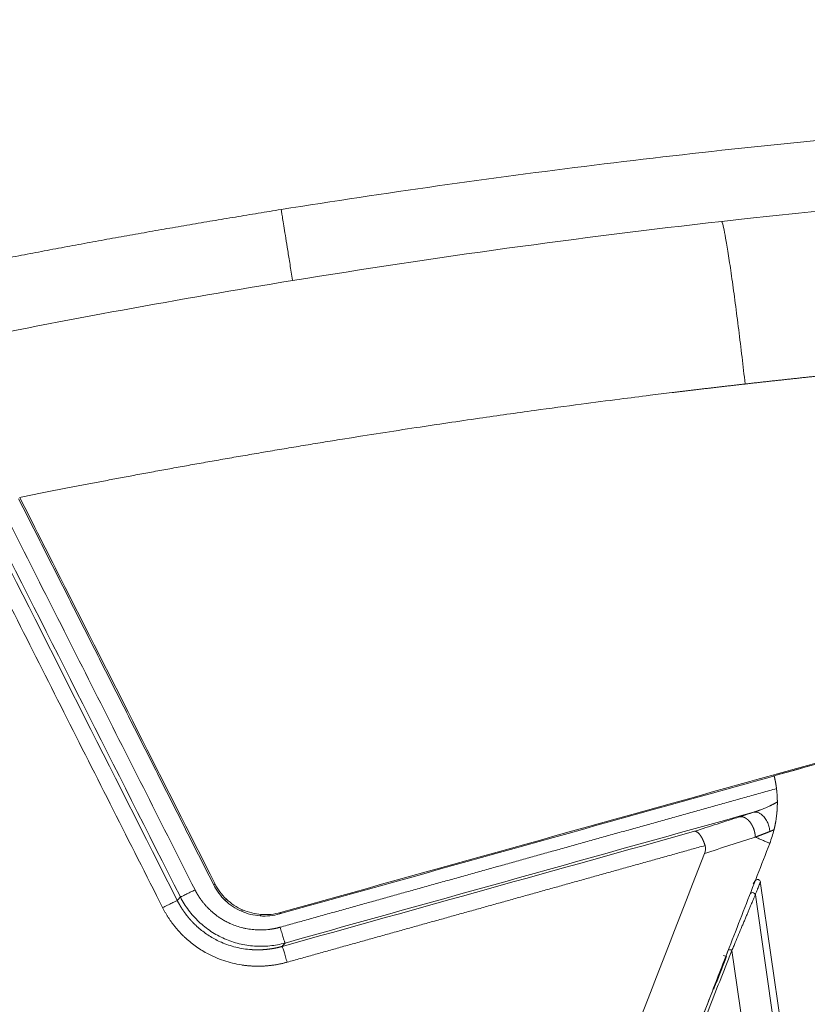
# Model space of a CAD drawing. Header units: millimetres. Extents: x 0 to 594, y 0 to 420.
# Tile 7 of 656: x 136.18 to 143.15, y 60.85 to 69.56. Entities that reach past the tile are written whole.
import ezdxf

# ---------------------------------------------------------------- set-up
doc = ezdxf.new("R2010")
doc.units = ezdxf.units.MM
doc.layers.add('1', color=7, linetype='Continuous', true_color=0xffffff)
doc.styles.add('Arial Unicode MS', font='txt')
doc.dimstyles.get("Standard").update_dxf_attribs({"dimtxt": 0.18, "dimasz": 0.18, "dimexe": 0.18, "dimexo": 0.0625, "dimgap": 0.09, "dimtad": 0, "dimtih": 1, "dimtoh": 1, "dimdec": 4, "dimzin": 0, "dimdsep": 46, "dimtxsty": 'Standard', "dimcen": 0.09, "dimadec": 0, "dimazin": 0, "dimtfac": 1, "dimtdec": 4, "dimtofl": 0, "dimtmove": 0, "dimatfit": 3, "dimfxl": 0, "dimtolj": 1, "dimtzin": 0, "dimarcsym": 0})

# ---------------------------------------------------------------- blocks, each defined once
blk = doc.blocks.new('_U11')
at = {"layer": '1', "color": 18, "lineweight": 13}
for p, q in [((89.6332, 165.9155), (66.2931, 165.9155)), ((68.2931, 165.9155), (68.2931, 98.2238)), ((351.6296, 113.5712), (66.2931, 113.5712))]:
    blk.add_line(p, q, dxfattribs=at)
at = {"layer": '1', "color": 18}
for points in [[(68.2931, 165.9155), (69.231, 162.4155), (67.3553, 162.4155)], [(68.2931, 113.5712), (67.3553, 117.0712), (69.231, 117.0712)]]:
    blk.add_solid(points, dxfattribs=at)
at = {"layer": '1', "color": 18, "linetype": 'Continuous', "lineweight": 13, "char_height": 2.5, "attachment_point": 7, "rotation": 90, "line_spacing_factor": 1.047437, "style": 'Arial Unicode MS'}
for s, insert in [('\\fArial Unicode MS|b0|i0;\\W1.0000;1.05', (70.4208, 90.2889)), ('\\fArial Unicode MS|b0|i0;\\W1.0000;BOW DEFLATED ', (70.4208, 59.7732))]:
    blk.add_mtext(s, dxfattribs=dict(at, insert=insert))
blk = doc.blocks.new('_U12')
at = {"layer": '1', "color": 18, "lineweight": 13}
for p, q in [((101.1727, 144.1064), (76.7536, 144.1064)), ((78.7536, 144.1064), (78.7536, 98.932)), ((351.6296, 113.5712), (76.7536, 113.5712))]:
    blk.add_line(p, q, dxfattribs=at)
at = {"layer": '1', "color": 18}
for points in [[(78.7536, 144.1064), (79.6914, 140.6064), (77.8157, 140.6064)], [(78.7536, 113.5712), (77.8157, 117.0712), (79.6914, 117.0712)]]:
    blk.add_solid(points, dxfattribs=at)
at = {"layer": '1', "color": 18, "linetype": 'Continuous', "lineweight": 13, "char_height": 2.5, "attachment_point": 7, "rotation": 90, "line_spacing_factor": 1.047437, "style": 'Arial Unicode MS'}
for s, insert in [('\\fArial Unicode MS|b0|i0;\\W1.0000;0.61', (80.8813, 90.9971)), ('\\fArial Unicode MS|b0|i0;\\W1.0000;FWD TIE DOWN', (80.8813, 62.4272))]:
    blk.add_mtext(s, dxfattribs=dict(at, insert=insert))

msp = doc.modelspace()

# ---------------------------------------------------------------- linework, layer by layer
at = {"layer": '1', "color": 155, "linetype": 'Continuous', "lineweight": 18}
msp.add_line((143.5112, 56.5371), (142.7372, 61.9159), dxfattribs=at)
at = {"layer": '1', "color": 155, "linetype": 'Continuous', "lineweight": 13}
for p, q in [((143.4495, 56.539), (142.6902, 61.8159)), ((143.1445, 56.7241), (142.4827, 61.3231))]:
    msp.add_line(p, q, dxfattribs=at)
at = {"layer": '1', "color": 155, "linetype": 'Continuous', "lineweight": 18}
msp.add_ellipse((142.7105, 61.9262), major_axis=(-0.0233, 0.009), ratio=0.999999, start_param=3.133795, end_param=6.290961, dxfattribs=at)
at = {"layer": '1', "color": 155, "linetype": 'Continuous', "lineweight": 13}
for centre, major_axis, ratio, start_param, end_param in [((142.6663, 61.8122), (-0.0233, 0.009), 0.892178, 3.712972, 6.283185), ((142.431, 61.2686), (-0.0233, 0.0091), 0.087567, 4.509686, 6.31132), ((142.4759, 61.3214), (-0.0233, 0.009), 0.167653, 4.481552, 6.283185)]:
    msp.add_ellipse(centre, major_axis=major_axis, ratio=ratio, start_param=start_param, end_param=end_param, dxfattribs=at)
at = {"layer": '1', "color": 155, "linetype": 'Continuous', "lineweight": 18}
for points, knots in [([(149.6304, 68.8783), (148.698, 68.8563), (146.835, 68.7822), (144.0447, 68.5823), (141.2626, 68.2885), (139.4168, 68.0265), (138.4959, 67.8792)], [0, 0, 0, 0, 0.250009, 0.500025, 0.750018, 1, 1, 1, 1]), ([(136.183, 65.332), (136.3032, 65.094), (136.4234, 64.856), (136.7712, 64.1675), (136.9988, 63.717), (137.4539, 62.8159), (137.6815, 62.3653), (137.9091, 61.9148)], [0, 0, 0, 0, 0.208937, 0.208937, 0.604468, 0.604468, 1, 1, 1, 1]), ([(138.4808, 61.6461), (139.8424, 62.0263), (141.2039, 62.4065), (143.246, 62.9767), (143.9267, 63.1667), (145.288, 63.5468), (145.9686, 63.7369), (146.6492, 63.9269)], [0, 0, 0, 0, 0.5, 0.5, 0.75, 0.75, 1, 1, 1, 1]), ([(138.4904, 61.6585), (139.8525, 62.039), (141.2145, 62.4193), (143.2573, 62.9899), (143.9383, 63.1801), (145.3, 63.5605), (145.9809, 63.7506), (146.6618, 63.9408)], [0, 0, 0, 0, 0.5, 0.5, 0.75, 0.75, 1, 1, 1, 1]), ([(142.8532, 62.867), (143.438, 63.0303), (144.0227, 63.1935), (145.288, 63.5468), (145.9686, 63.7369), (146.6492, 63.9269)], [0, 0, 0, 0, 0.462076, 0.462076, 1, 1, 1, 1]), ([(142.8568, 62.8678), (142.8571, 62.8668), (142.8576, 62.8644), (142.8585, 62.8608), (142.8594, 62.8569), (142.8603, 62.8531), (142.8611, 62.8492), (142.862, 62.8454), (142.8628, 62.8415), (142.8636, 62.8376), (142.8644, 62.8337), (142.8652, 62.8298), (142.866, 62.8259), (142.8668, 62.822), (142.8675, 62.8181), (142.8683, 62.8142), (142.869, 62.8103), (142.8697, 62.8064), (142.8704, 62.8024), (142.871, 62.7985), (142.8717, 62.7945), (142.8723, 62.7906), (142.873, 62.7866), (142.8736, 62.7826), (142.8742, 62.7786), (142.8748, 62.7747), (142.8753, 62.7707), (142.8759, 62.7667), (142.8764, 62.7627), (142.8769, 62.7587), (142.8773, 62.756), (142.8774, 62.7547)], [0, 0, 0, 0, 0.028983, 0.063199, 0.09745, 0.131735, 0.166054, 0.200408, 0.234796, 0.269218, 0.303674, 0.338165, 0.37269, 0.407249, 0.441842, 0.47647, 0.511132, 0.545828, 0.580559, 0.615324, 0.650123, 0.684956, 0.719824, 0.754726, 0.789662, 0.824633, 0.859638, 0.894677, 0.92975, 0.964858, 1, 1, 1, 1]), ([(142.8774, 62.7547), (142.8775, 62.7542), (142.8776, 62.7533), (142.8778, 62.7519), (142.8779, 62.7505), (142.8781, 62.7491), (142.8783, 62.7477), (142.8784, 62.7463), (142.8786, 62.7449), (142.8787, 62.7435), (142.8789, 62.7422), (142.879, 62.7408), (142.8792, 62.7394), (142.8793, 62.738), (142.8795, 62.7366), (142.8796, 62.7353), (142.8798, 62.7339), (142.8799, 62.7325), (142.88, 62.7311), (142.8802, 62.7298), (142.8803, 62.7284), (142.8804, 62.727), (142.8806, 62.7256), (142.8807, 62.7243), (142.8808, 62.7229), (142.8812, 62.7193), (142.8817, 62.7134), (142.8823, 62.7054), (142.8828, 62.6976), (142.8833, 62.69), (142.8837, 62.6825), (142.884, 62.6753), (142.8843, 62.6684), (142.8845, 62.6631), (142.8846, 62.6595), (142.8846, 62.6574), (142.8847, 62.6553), (142.8847, 62.6532), (142.8848, 62.6511), (142.8848, 62.6491), (142.8848, 62.6472), (142.8849, 62.6452), (142.8849, 62.6433), (142.8849, 62.6415), (142.8849, 62.6397), (142.8849, 62.6385), (142.8849, 62.6379)], [0, 0, 0, 0, 0.010407, 0.020808, 0.031204, 0.041595, 0.051982, 0.062367, 0.072749, 0.08313, 0.093512, 0.103893, 0.114277, 0.124662, 0.135051, 0.145445, 0.155843, 0.166247, 0.176658, 0.187076, 0.197503, 0.207939, 0.218386, 0.228843, 0.239313, 0.249795, 0.31242, 0.374938, 0.437531, 0.500383, 0.562871, 0.625184, 0.6875, 0.749997, 0.770946, 0.791852, 0.812721, 0.83356, 0.854376, 0.875175, 0.895964, 0.91675, 0.93754, 0.958341, 0.979158, 1, 1, 1, 1]), ([(142.8849, 62.6379), (142.8849, 62.6373), (142.8849, 62.6361), (142.8849, 62.6343), (142.8849, 62.6325), (142.8849, 62.6307), (142.8849, 62.6288), (142.8849, 62.627), (142.8849, 62.6252), (142.8849, 62.6234), (142.8849, 62.6216), (142.8849, 62.6197), (142.8848, 62.6179), (142.8848, 62.6161), (142.8848, 62.6142), (142.8847, 62.6124), (142.8847, 62.6106), (142.8847, 62.6087), (142.8846, 62.6069), (142.8846, 62.6051), (142.8845, 62.6032), (142.8845, 62.6014), (142.8844, 62.5995), (142.8843, 62.5977), (142.8843, 62.5958), (142.8842, 62.594), (142.8841, 62.5921), (142.8841, 62.5902), (142.884, 62.5884), (142.8839, 62.5865), (142.8838, 62.5846), (142.8837, 62.5828), (142.8836, 62.5809), (142.8835, 62.579), (142.8834, 62.5771), (142.8833, 62.5753), (142.8832, 62.5734), (142.8831, 62.5715), (142.883, 62.5696), (142.8829, 62.5677), (142.8827, 62.5658), (142.8826, 62.564), (142.8825, 62.5621), (142.8823, 62.5602), (142.8822, 62.5583), (142.8821, 62.5564), (142.8819, 62.5545), (142.8818, 62.5526), (142.8816, 62.5507), (142.8814, 62.5487), (142.8813, 62.5468), (142.8811, 62.5449), (142.8809, 62.543), (142.8808, 62.5411), (142.8806, 62.5392), (142.8804, 62.5373), (142.8802, 62.5353), (142.88, 62.5334), (142.8798, 62.5315), (142.8792, 62.5248), (142.8779, 62.5134), (142.8758, 62.4969), (142.8734, 62.4806), (142.8715, 62.4686), (142.8702, 62.4612), (142.8697, 62.4582), (142.8692, 62.4553), (142.8686, 62.4524), (142.8681, 62.4495), (142.8676, 62.4467), (142.867, 62.4438), (142.8665, 62.441), (142.8659, 62.4381), (142.8653, 62.4353), (142.8648, 62.4325), (142.8642, 62.4297), (142.8636, 62.4269), (142.863, 62.4242), (142.8624, 62.4214), (142.8619, 62.4187), (142.8613, 62.4159), (142.8606, 62.4132), (142.86, 62.4105), (142.8594, 62.4078), (142.8588, 62.4051), (142.8582, 62.4025), (142.8575, 62.3998), (142.8569, 62.3972), (142.8563, 62.3946), (142.8558, 62.3928), (142.8556, 62.3919)], [0, 0, 0, 0, 0.00946, 0.018887, 0.02828, 0.037641, 0.046969, 0.056264, 0.065527, 0.074757, 0.083955, 0.093121, 0.102255, 0.111357, 0.120428, 0.129468, 0.138476, 0.147453, 0.156399, 0.165314, 0.174199, 0.183053, 0.191877, 0.200672, 0.209436, 0.21817, 0.226875, 0.235551, 0.244198, 0.252816, 0.261405, 0.269965, 0.278497, 0.287001, 0.295477, 0.303925, 0.312346, 0.320739, 0.329105, 0.337444, 0.345756, 0.354042, 0.362302, 0.370536, 0.378743, 0.386925, 0.395082, 0.403213, 0.41132, 0.419401, 0.427458, 0.435491, 0.4435, 0.451485, 0.459447, 0.467385, 0.4753, 0.483192, 0.491062, 0.498909, 0.56484, 0.628417, 0.689833, 0.7493, 0.759889, 0.770389, 0.780801, 0.791126, 0.801367, 0.811524, 0.8216, 0.831595, 0.841513, 0.851353, 0.861119, 0.870813, 0.880435, 0.889988, 0.899474, 0.908895, 0.918253, 0.927551, 0.936789, 0.945971, 0.955098, 0.964173, 0.973199, 0.982177, 0.99111, 1, 1, 1, 1]), ([(142.69, 62.3268), (142.69, 62.3272), (142.6899, 62.3281), (142.6899, 62.3294), (142.6898, 62.3308), (142.6897, 62.3321), (142.6897, 62.3335), (142.6896, 62.3349), (142.6895, 62.3362), (142.6894, 62.3376), (142.6893, 62.339), (142.6891, 62.3404), (142.689, 62.3418), (142.6889, 62.3432), (142.6887, 62.3446), (142.6885, 62.346), (142.6884, 62.3474), (142.6882, 62.3488), (142.688, 62.3503), (142.6878, 62.3517), (142.6876, 62.3531), (142.6873, 62.3546), (142.6871, 62.356), (142.6869, 62.3575), (142.6866, 62.3589), (142.6863, 62.3604), (142.6861, 62.3618), (142.6858, 62.3633), (142.6855, 62.3648), (142.6852, 62.3662), (142.6849, 62.3677), (142.6845, 62.3692), (142.6842, 62.3706), (142.6839, 62.3721), (142.6835, 62.3736), (142.6831, 62.3751), (142.6828, 62.3765), (142.6824, 62.378), (142.682, 62.3795), (142.6816, 62.381), (142.6811, 62.3824), (142.6807, 62.3839), (142.6803, 62.3854), (142.6798, 62.3869), (142.6794, 62.3883), (142.6789, 62.3898), (142.6784, 62.3913), (142.6779, 62.3927), (142.6774, 62.3942), (142.6769, 62.3957), (142.6764, 62.3971), (142.6759, 62.3986), (142.6754, 62.4001), (142.6748, 62.4015), (142.6743, 62.4029), (142.6737, 62.4044), (142.6731, 62.4058), (142.6725, 62.4073), (142.6719, 62.4087), (142.6713, 62.4101), (142.6707, 62.4115), (142.6701, 62.413), (142.6695, 62.4144), (142.6689, 62.4158), (142.6682, 62.4172), (142.6676, 62.4186), (142.6669, 62.4199), (142.6662, 62.4213), (142.6656, 62.4227), (142.6649, 62.424), (142.6642, 62.4254), (142.6635, 62.4267), (142.6628, 62.4281), (142.6621, 62.4294), (142.6614, 62.4307), (142.6606, 62.4321), (142.6599, 62.4334), (142.6591, 62.4347), (142.6584, 62.436), (142.6576, 62.4372), (142.6569, 62.4385), (142.6561, 62.4398), (142.6553, 62.441), (142.6546, 62.4423), (142.6538, 62.4435), (142.653, 62.4447), (142.6522, 62.4459), (142.6514, 62.4471), (142.6506, 62.4483), (142.6498, 62.4495), (142.649, 62.4506), (142.6482, 62.4518), (142.6473, 62.4529), (142.6465, 62.4541), (142.6457, 62.4552), (142.6448, 62.4563), (142.644, 62.4574), (142.6428, 62.459), (142.6412, 62.461), (142.6392, 62.4634), (142.6372, 62.4657), (142.6351, 62.468), (142.6331, 62.4703), (142.631, 62.4725), (142.6289, 62.4746), (142.6268, 62.4766), (142.6247, 62.4786), (142.6225, 62.4805), (142.6204, 62.4824), (142.6182, 62.4842), (142.616, 62.4859), (142.6139, 62.4876), (142.6117, 62.4892), (142.6095, 62.4907), (142.6073, 62.4921), (142.6051, 62.4935), (142.6029, 62.4948), (142.6008, 62.4961), (142.5986, 62.4972), (142.5964, 62.4983), (142.5943, 62.4994), (142.5921, 62.5003), (142.59, 62.5012), (142.5879, 62.502), (142.5858, 62.5028), (142.5837, 62.5035), (142.5816, 62.5041), (142.5796, 62.5047), (142.5775, 62.5052), (142.5755, 62.5056), (142.5735, 62.506), (142.5715, 62.5063), (142.5696, 62.5065), (142.5676, 62.5067), (142.5657, 62.5068), (142.5639, 62.5069), (142.562, 62.5069), (142.5602, 62.5069), (142.5584, 62.5068), (142.5566, 62.5067), (142.5548, 62.5065), (142.5531, 62.5063), (142.5514, 62.506), (142.5503, 62.5058), (142.5498, 62.5057)], [0, 0, 0, 0, 0.004844, 0.009704, 0.014579, 0.019468, 0.024373, 0.029291, 0.034224, 0.039172, 0.044133, 0.049108, 0.054096, 0.059098, 0.064113, 0.069141, 0.074182, 0.079235, 0.0843, 0.089378, 0.094467, 0.099568, 0.10468, 0.109803, 0.114938, 0.120082, 0.125237, 0.130403, 0.135578, 0.140762, 0.145956, 0.151159, 0.156371, 0.161591, 0.16682, 0.172057, 0.177301, 0.182552, 0.187811, 0.193077, 0.198349, 0.203627, 0.208911, 0.214201, 0.219496, 0.224796, 0.230101, 0.23541, 0.240724, 0.246041, 0.251362, 0.256686, 0.262013, 0.267342, 0.272674, 0.278008, 0.283343, 0.288679, 0.294017, 0.299355, 0.304694, 0.310032, 0.315371, 0.320708, 0.326045, 0.33138, 0.336714, 0.342047, 0.347376, 0.352704, 0.358028, 0.36335, 0.368668, 0.373982, 0.379292, 0.384598, 0.389899, 0.395195, 0.400485, 0.40577, 0.41105, 0.416322, 0.421589, 0.426848, 0.432101, 0.437346, 0.442583, 0.447813, 0.453034, 0.458247, 0.46345, 0.468645, 0.47383, 0.479006, 0.484172, 0.489327, 0.494472, 0.499606, 0.511427, 0.523245, 0.535057, 0.546859, 0.558649, 0.570424, 0.58218, 0.593915, 0.605626, 0.617309, 0.628962, 0.640581, 0.652165, 0.663711, 0.675215, 0.686674, 0.698088, 0.709452, 0.720765, 0.732024, 0.743227, 0.754371, 0.765455, 0.776477, 0.787433, 0.798324, 0.809146, 0.819899, 0.830579, 0.841187, 0.85172, 0.862177, 0.872556, 0.882857, 0.893078, 0.903219, 0.913278, 0.923254, 0.933146, 0.942954, 0.952677, 0.962315, 0.971867, 0.981331, 0.990709, 1, 1, 1, 1]), ([(142.1534, 62.3776), (142.1536, 62.3776), (142.1539, 62.3777), (142.1545, 62.3777), (142.155, 62.3777), (142.1556, 62.3778), (142.1561, 62.3778), (142.1567, 62.3778), (142.1573, 62.3777), (142.1579, 62.3777), (142.1585, 62.3777), (142.1592, 62.3776), (142.1598, 62.3775), (142.161, 62.3773), (142.163, 62.3769), (142.1662, 62.3759), (142.1706, 62.3739), (142.175, 62.3713), (142.1791, 62.3683), (142.1823, 62.3657), (142.1854, 62.3629), (142.1883, 62.36), (142.1911, 62.3571), (142.1938, 62.354), (142.1963, 62.351), (142.1986, 62.3481), (142.2016, 62.3441), (142.2053, 62.339), (142.2096, 62.3323), (142.2138, 62.3254), (142.2178, 62.3183), (142.2216, 62.3111), (142.2245, 62.3054), (142.2264, 62.3013), (142.2275, 62.2989), (142.2286, 62.2965), (142.2297, 62.2941), (142.2307, 62.2917), (142.2318, 62.2892), (142.2328, 62.2868), (142.2338, 62.2843), (142.2348, 62.2818), (142.2358, 62.2793), (142.2368, 62.2768), (142.2377, 62.2743), (142.2387, 62.2717), (142.2396, 62.2692), (142.2405, 62.2667), (142.2414, 62.2641), (142.2422, 62.2616), (142.2431, 62.2591), (142.2439, 62.2565), (142.2447, 62.254), (142.2452, 62.2523), (142.2455, 62.2514)], [0, 0, 0, 0, 0.00642, 0.012938, 0.019555, 0.026272, 0.033091, 0.04001, 0.047033, 0.054159, 0.061389, 0.068724, 0.076165, 0.083712, 0.109019, 0.144853, 0.191779, 0.250461, 0.284038, 0.316326, 0.347239, 0.376702, 0.404646, 0.431014, 0.455754, 0.478824, 0.500189, 0.544542, 0.587915, 0.630221, 0.67138, 0.711324, 0.75, 0.762208, 0.774396, 0.786563, 0.798705, 0.810822, 0.822912, 0.834974, 0.847006, 0.859005, 0.870972, 0.882904, 0.894799, 0.906657, 0.918476, 0.930254, 0.941991, 0.953684, 0.965332, 0.976936, 0.988492, 1, 1, 1, 1]), ([(142.691, 62.3256), (142.6909, 62.3256), (142.6908, 62.3257), (142.6906, 62.3258), (142.6905, 62.3259), (142.6903, 62.326), (142.6902, 62.3261), (142.6901, 62.3262), (142.6901, 62.3263), (142.69, 62.3265), (142.69, 62.3266), (142.69, 62.3267), (142.69, 62.3268)], [0, 0, 0, 0, 0.137695, 0.265247, 0.383054, 0.491622, 0.591595, 0.683801, 0.769291, 0.849382, 0.925671, 1, 1, 1, 1]), ([(142.2411, 62.1817), (142.2427, 62.1862), (142.2459, 62.1952), (142.2487, 62.2092), (142.2497, 62.2234), (142.249, 62.2377), (142.2467, 62.2469), (142.2455, 62.2514)], [0, 0, 0, 0, 0.200613, 0.401422, 0.601467, 0.800644, 1, 1, 1, 1]), ([(142.6902, 61.9406), (142.6895, 61.9399), (142.6854, 61.9354), (142.6812, 61.9295), (142.6749, 61.9176), (142.6719, 61.9113)], [0, 0, 0, 0, 0.085916, 0.572802, 1, 1, 1, 1]), ([(141.6921, 59.3697), (141.7239, 59.4518), (141.7557, 59.5339), (141.8193, 59.6978), (141.8511, 59.7798), (141.9146, 59.9435), (141.9464, 60.0254), (142.0098, 60.189), (142.0732, 60.3524), (142.1366, 60.5157), (142.1999, 60.6789), (142.2315, 60.7605), (142.2947, 60.9235), (142.3263, 61.005), (142.3895, 61.1678), (142.421, 61.2491), (142.4526, 61.3304)], [0, 0, 0, 0, 0.125, 0.125, 0.25, 0.25, 0.375, 0.375, 0.5, 0.625, 0.625, 0.75, 0.75, 0.875, 0.875, 1, 1, 1, 1]), ([(142.4365, 61.2688), (142.4202, 61.228), (142.4039, 61.1871), (142.3795, 61.1257), (142.3714, 61.1052), (142.3551, 61.0643), (142.347, 61.0438), (142.3331, 61.0089), (142.3274, 60.9946), (142.3217, 60.9802)], [0, 0, 0, 0, 0.425441, 0.425441, 0.638162, 0.638162, 0.850883, 0.850883, 1, 1, 1, 1])]:
    msp.add_open_spline(points, degree=3, knots=knots, dxfattribs=at)
at = {"layer": '1', "color": 155, "linetype": 'Continuous', "lineweight": 13}
for points, degree in [([(149.645, 68.2686), (147.2247, 68.2054), (144.8042, 68.0468), (142.3925, 67.7744)], 3), ([(142.3925, 67.7744), (141.1241, 67.6311), (139.8582, 67.4563), (138.5969, 67.2505)], 3), ([(138.5969, 67.2505), (137.5927, 67.0866), (136.5915, 66.9031), (135.5944, 66.7001)], 3), ([(135.8282, 65.227), (136.4112, 64.073), (136.9941, 62.9189), (137.5771, 61.7649)], 3), ([(135.8772, 65.2151), (136.4528, 64.0755), (137.0285, 62.9358), (137.6042, 61.7962)], 3), ([(138.5305, 61.389), (139.9121, 61.7748), (141.2937, 62.1606), (142.6752, 62.5463)], 3), ([(142.5498, 62.5057), (142.4177, 62.463), (142.2855, 62.4203), (142.1534, 62.3776)], 3), ([(138.5042, 61.3586), (139.7207, 61.6983), (140.9371, 62.0379), (142.1534, 62.3776)], 3), ([(142.689, 62.3264), (142.5397, 62.2782), (142.3904, 62.2299), (142.2411, 62.1817)], 3), ([(142.69, 62.3268), (142.6896, 62.3267), (142.6893, 62.3265), (142.689, 62.3264)], 3), ([(137.8996, 61.9024), (137.9091, 61.9148)], 1), ([(137.5771, 61.7649), (137.5861, 61.7753), (137.5951, 61.7858), (137.6042, 61.7962)], 3), ([(138.4808, 61.6461), (138.4904, 61.6585)], 1), ([(138.5305, 61.389), (138.5217, 61.3789), (138.513, 61.3687), (138.5042, 61.3586)], 3)]:
    msp.add_open_spline(points, degree=degree, dxfattribs=at)
at = {"layer": '1', "color": 155, "linetype": 'Continuous', "lineweight": 18}
for points, degree in [([(138.4959, 67.8792), (136.876, 67.6192), (135.2689, 67.2898)], 2), ([(136.1733, 65.32), (137.8996, 61.9024)], 1), ([(142.8556, 62.3919), (142.8454, 62.3508), (142.8326, 62.3102), (142.8173, 62.2707)], 3), ([(142.8173, 62.2707), (142.691, 62.3256)], 1), ([(142.8173, 62.2707), (141.9303, 59.9839), (141.0305, 57.6642)], 2), ([(142.2411, 62.1817), (141.6754, 60.7242), (141.1097, 59.2666), (140.544, 57.809)], 3), ([(137.8996, 61.9024), (137.9255, 61.851), (137.9598, 61.8046), (138.0016, 61.765)], 3), ([(137.9091, 61.9148), (137.935, 61.8634), (137.9694, 61.817), (138.0112, 61.7773)], 3), ([(138.0016, 61.765), (138.0112, 61.7773)], 1), ([(138.0112, 61.7773), (138.0529, 61.7377), (138.1012, 61.7057), (138.1539, 61.6826)], 3), ([(138.0016, 61.765), (138.0434, 61.7253), (138.0916, 61.6933), (138.1443, 61.6702)], 3), ([(138.1443, 61.6702), (138.1539, 61.6826)], 1), ([(138.1443, 61.6702), (138.1969, 61.6471), (138.2532, 61.6331), (138.3105, 61.629)], 3), ([(138.1539, 61.6826), (138.2065, 61.6595), (138.2627, 61.6455), (138.3201, 61.6414)], 3), ([(138.3105, 61.629), (138.3679, 61.6249), (138.4254, 61.6307), (138.4808, 61.6461)], 3), ([(138.3105, 61.629), (138.3201, 61.6414)], 1), ([(138.3201, 61.6414), (138.3775, 61.6373), (138.435, 61.6431), (138.4904, 61.6585)], 3)]:
    msp.add_open_spline(points, degree=degree, dxfattribs=at)
for points, weights in [([(138.4959, 67.8792), (138.4959, 67.8792), (138.5965, 67.2528)], [0.945360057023, 0.945359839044, 1.00442812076]), ([(142.3925, 67.7744), (142.4465, 67.688), (142.5998, 66.3355)], [1.00004466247, 0.740439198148, 1.00006700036])]:
    msp.add_rational_spline(points, weights, degree=2, dxfattribs=at)
at = {"layer": '1', "color": 155, "linetype": 'Continuous', "lineweight": 13}
for points, knots in [([(146.0183, 66.6474), (146.0076, 66.6467), (145.9863, 66.6452), (145.9543, 66.6429), (145.9223, 66.6407), (145.8903, 66.6384), (145.8583, 66.6361), (145.8263, 66.6338), (145.7943, 66.6315), (145.7623, 66.6292), (145.7303, 66.6269), (145.6983, 66.6245), (145.6663, 66.6222), (145.6343, 66.6198), (145.6023, 66.6174), (145.5703, 66.615), (145.5383, 66.6126), (145.5063, 66.6102), (145.4743, 66.6077), (145.4423, 66.6053), (145.4103, 66.6028), (145.3783, 66.6003), (145.3464, 66.5978), (145.3144, 66.5953), (145.2824, 66.5928), (145.2504, 66.5903), (145.2184, 66.5878), (145.1864, 66.5852), (145.1545, 66.5826), (145.1225, 66.5801), (145.0905, 66.5775), (145.0585, 66.5749), (145.0265, 66.5722), (144.9946, 66.5696), (144.9626, 66.567), (144.9306, 66.5643), (144.8987, 66.5616), (144.8667, 66.559), (144.8347, 66.5563), (144.8027, 66.5536), (144.7708, 66.5508), (144.7388, 66.5481), (144.7068, 66.5453), (144.6749, 66.5426), (144.6429, 66.5398), (144.611, 66.537), (144.579, 66.5342), (144.547, 66.5314), (144.5151, 66.5286), (144.4831, 66.5258), (144.4512, 66.5229), (144.4192, 66.52), (144.3872, 66.5172), (144.3553, 66.5143), (144.3233, 66.5114), (144.2914, 66.5085), (144.2594, 66.5055), (144.2275, 66.5026), (144.1955, 66.4996), (144.1636, 66.4967), (144.1317, 66.4937), (144.0997, 66.4907), (144.0678, 66.4877), (144.0358, 66.4847), (144.0039, 66.4816), (143.972, 66.4786), (143.94, 66.4755), (143.9081, 66.4725), (143.8761, 66.4694), (143.8442, 66.4663), (143.8123, 66.4632), (143.7803, 66.46), (143.7484, 66.4569), (143.7165, 66.4538), (143.6846, 66.4506), (143.6526, 66.4474), (143.6207, 66.4442), (143.5888, 66.441), (143.5569, 66.4378), (143.5249, 66.4346), (143.493, 66.4313), (143.4611, 66.4281), (143.4292, 66.4248), (143.3973, 66.4216), (143.3654, 66.4183), (143.3334, 66.415), (143.3015, 66.4116), (143.2696, 66.4083), (143.2377, 66.405), (143.2058, 66.4016), (143.1739, 66.3982), (143.142, 66.3949), (143.1101, 66.3915), (143.0782, 66.388), (143.0463, 66.3846), (143.0144, 66.3812), (142.9825, 66.3777), (142.9506, 66.3743), (142.9187, 66.3708), (142.8868, 66.3673), (142.8549, 66.3638), (142.823, 66.3603), (142.7911, 66.3568), (142.7593, 66.3532), (142.7274, 66.3497), (142.6955, 66.3461), (142.6636, 66.3425), (142.6317, 66.339), (142.6105, 66.3365), (142.5998, 66.3353)], [0, 0, 0, 0, 0.009346, 0.018692, 0.028038, 0.037384, 0.04673, 0.056076, 0.065422, 0.074768, 0.084114, 0.09346, 0.102806, 0.112152, 0.121498, 0.130844, 0.14019, 0.149536, 0.158882, 0.168228, 0.177574, 0.18692, 0.196266, 0.205612, 0.214958, 0.224304, 0.23365, 0.242996, 0.252342, 0.261688, 0.271034, 0.28038, 0.289726, 0.299072, 0.308418, 0.317764, 0.32711, 0.336455, 0.345801, 0.355147, 0.364493, 0.373839, 0.383185, 0.392531, 0.401877, 0.411223, 0.420568, 0.429914, 0.43926, 0.448606, 0.457952, 0.467298, 0.476644, 0.485989, 0.495335, 0.504681, 0.514027, 0.523373, 0.532718, 0.542064, 0.55141, 0.560756, 0.570102, 0.579447, 0.588793, 0.598139, 0.607485, 0.61683, 0.626176, 0.635522, 0.644867, 0.654213, 0.663559, 0.672905, 0.68225, 0.691596, 0.700942, 0.710287, 0.719633, 0.728979, 0.738324, 0.74767, 0.757016, 0.766361, 0.775707, 0.785053, 0.794398, 0.803744, 0.813089, 0.822435, 0.831781, 0.841126, 0.850472, 0.859817, 0.869163, 0.878508, 0.887854, 0.897199, 0.906545, 0.915891, 0.925236, 0.934582, 0.943927, 0.953273, 0.962618, 0.971964, 0.981309, 0.990655, 1, 1, 1, 1]), ([(142.5998, 66.3353), (142.5891, 66.3341), (142.5675, 66.3317), (142.5351, 66.328), (142.5028, 66.3243), (142.4704, 66.3206), (142.4381, 66.3169), (142.4057, 66.3131), (142.3734, 66.3094), (142.341, 66.3056), (142.3087, 66.3018), (142.2763, 66.298), (142.244, 66.2942), (142.2117, 66.2904), (142.1793, 66.2866), (142.147, 66.2827), (142.1147, 66.2789), (142.0823, 66.275), (142.05, 66.2711), (142.0177, 66.2672), (141.9853, 66.2633), (141.899, 66.2528), (141.7342, 66.2325), (141.4666, 66.1987), (141.1259, 66.1543), (140.7122, 66.0983), (140.2256, 66.0295), (139.6664, 65.9466), (139.2403, 65.8799), (138.9716, 65.8366), (138.8845, 65.8224), (138.7982, 65.8083), (138.7127, 65.7942), (138.6281, 65.7802), (138.5443, 65.7662), (138.4613, 65.7522), (138.3791, 65.7383), (138.2978, 65.7245), (138.2173, 65.7106), (138.1376, 65.6969), (138.0587, 65.6832), (137.9807, 65.6695), (137.9034, 65.6559), (137.827, 65.6424), (137.7515, 65.629), (137.6767, 65.6156), (137.6028, 65.6023), (137.5297, 65.589), (137.4574, 65.5759), (137.3859, 65.5628), (137.3152, 65.5498), (137.2454, 65.5369), (137.1764, 65.5241), (137.1082, 65.5113), (137.0408, 65.4987), (136.9742, 65.4861), (136.9085, 65.4736), (136.8436, 65.4612), (136.7795, 65.449), (136.7162, 65.4368), (136.6537, 65.4247), (136.592, 65.4128), (136.5312, 65.4009), (136.4712, 65.3891), (136.4119, 65.3775), (136.3535, 65.366), (136.296, 65.3546), (136.2392, 65.3433), (136.2016, 65.3357), (136.183, 65.332)], [0, 0, 0, 0, 0.005013, 0.010025, 0.015038, 0.02005, 0.025063, 0.030076, 0.035088, 0.040101, 0.045113, 0.050126, 0.055138, 0.060151, 0.065164, 0.070176, 0.075189, 0.080201, 0.085214, 0.090226, 0.095239, 0.100251, 0.130392, 0.171907, 0.224798, 0.289063, 0.364704, 0.45172, 0.550112, 0.563824, 0.577409, 0.590867, 0.604199, 0.617405, 0.630484, 0.643438, 0.656264, 0.668965, 0.681539, 0.693986, 0.706308, 0.718502, 0.730571, 0.742513, 0.754329, 0.766019, 0.777582, 0.789018, 0.800329, 0.811513, 0.822571, 0.833502, 0.844307, 0.854985, 0.865538, 0.875963, 0.886263, 0.896436, 0.906483, 0.916403, 0.926197, 0.935865, 0.945406, 0.954821, 0.96411, 0.973272, 0.982308, 0.991217, 1, 1, 1, 1]), ([(136.0069, 65.278), (136.1514, 64.992), (136.4399, 64.4208), (136.8722, 63.565), (137.3034, 62.7113), (137.5905, 62.143), (137.7338, 61.8592)], [0, 0, 0, 0, 0.250956, 0.501274, 0.750956, 1, 1, 1, 1]), ([(137.4473, 61.7019), (137.1559, 62.2789), (136.5729, 63.433), (135.9899, 64.5871), (135.6984, 65.1641)], [0, 0, 0, 0, 0.5, 1, 1, 1, 1]), ([(138.4867, 61.5286), (138.5282, 61.5402), (138.6111, 61.5634), (138.7356, 61.5981), (138.8601, 61.6329), (138.9846, 61.6677), (139.1093, 61.7025), (139.2339, 61.7373), (139.3587, 61.7721), (139.4835, 61.807), (139.6083, 61.8418), (139.7333, 61.8767), (139.8583, 61.9116), (139.9833, 61.9465), (140.1084, 61.9815), (140.2336, 62.0164), (140.3588, 62.0514), (140.4841, 62.0864), (140.6095, 62.1214), (140.7349, 62.1564), (140.8604, 62.1915), (140.986, 62.2265), (141.1116, 62.2616), (141.2373, 62.2967), (141.3631, 62.3318), (141.4889, 62.3669), (141.6148, 62.4021), (141.7407, 62.4373), (141.8668, 62.4725), (141.9929, 62.5077), (142.119, 62.5429), (142.2453, 62.5781), (142.3716, 62.6134), (142.4979, 62.6487), (142.6244, 62.684), (142.7509, 62.7193), (142.8352, 62.7429), (142.8774, 62.7547)], [0, 0, 0, 0, 0.028327, 0.056667, 0.085021, 0.113389, 0.14177, 0.170165, 0.198574, 0.226998, 0.255435, 0.283886, 0.312352, 0.340832, 0.369326, 0.397835, 0.426358, 0.454896, 0.483449, 0.512017, 0.540599, 0.569196, 0.597808, 0.626436, 0.655078, 0.683736, 0.712409, 0.741098, 0.769802, 0.798521, 0.827256, 0.856007, 0.884774, 0.913556, 0.942355, 0.971169, 1, 1, 1, 1]), ([(142.6752, 62.5463), (142.6763, 62.5467), (142.6784, 62.5473), (142.6817, 62.5483), (142.6851, 62.5494), (142.6885, 62.5505), (142.6919, 62.5516), (142.6954, 62.5527), (142.699, 62.5539), (142.7026, 62.5551), (142.7062, 62.5563), (142.7099, 62.5576), (142.7137, 62.5589), (142.7175, 62.5602), (142.7214, 62.5616), (142.7253, 62.563), (142.7315, 62.5652), (142.7406, 62.5686), (142.7531, 62.5734), (142.7672, 62.5791), (142.7815, 62.5852), (142.7949, 62.5911), (142.8062, 62.5963), (142.8157, 62.6008), (142.8235, 62.6045), (142.8294, 62.6075), (142.835, 62.6103), (142.8406, 62.6131), (142.8468, 62.6164), (142.8529, 62.6196), (142.8587, 62.6228), (142.8643, 62.6259), (142.8697, 62.629), (142.875, 62.632), (142.88, 62.6349), (142.8833, 62.6369), (142.8849, 62.6379)], [0, 0, 0, 0, 0.014924, 0.030099, 0.045527, 0.061206, 0.077138, 0.093322, 0.109759, 0.126449, 0.143391, 0.160587, 0.178037, 0.195739, 0.213696, 0.231906, 0.25037, 0.301042, 0.359514, 0.42581, 0.499956, 0.562608, 0.616865, 0.662702, 0.700098, 0.729039, 0.749514, 0.780787, 0.811202, 0.840758, 0.869454, 0.897289, 0.924262, 0.950372, 0.975618, 1, 1, 1, 1]), ([(142.6752, 62.5463), (142.6544, 62.5396), (142.6336, 62.5328), (142.6021, 62.5226), (142.5915, 62.5192), (142.5756, 62.514), (142.5703, 62.5123), (142.5623, 62.5097), (142.5597, 62.5089), (142.5557, 62.5076), (142.5543, 62.5071), (142.5523, 62.5065), (142.5517, 62.5063), (142.5506, 62.5059), (142.5502, 62.5058), (142.5498, 62.5057)], [0, 0, 0, 0, 0.503, 0.503, 0.7545, 0.7545, 0.88025, 0.88025, 0.943125, 0.943125, 0.974563, 0.974563, 0.990281, 0.990281, 1, 1, 1, 1]), ([(142.8556, 62.3919), (142.8548, 62.3916), (142.8533, 62.3908), (142.8509, 62.3897), (142.8486, 62.3886), (142.8462, 62.3875), (142.8439, 62.3864), (142.8415, 62.3854), (142.8392, 62.3843), (142.8369, 62.3833), (142.8345, 62.3823), (142.8322, 62.3813), (142.8299, 62.3803), (142.8275, 62.3793), (142.8252, 62.3784), (142.8229, 62.3775), (142.8206, 62.3765), (142.8191, 62.3759), (142.8183, 62.3756)], [0, 0, 0, 0, 0.063701, 0.127239, 0.190614, 0.253827, 0.316878, 0.379768, 0.442499, 0.50507, 0.567483, 0.629738, 0.691836, 0.753778, 0.815564, 0.877196, 0.938675, 1, 1, 1, 1]), ([(142.8183, 62.3756), (142.8163, 62.3748), (142.8123, 62.3733), (142.8063, 62.3709), (142.8003, 62.3686), (142.7943, 62.3663), (142.7884, 62.364), (142.7825, 62.3617), (142.7766, 62.3593), (142.7707, 62.357), (142.7649, 62.3548), (142.759, 62.3525), (142.7532, 62.3502), (142.7475, 62.3479), (142.7417, 62.3457), (142.736, 62.3434), (142.7303, 62.3412), (142.7246, 62.3389), (142.7189, 62.3367), (142.7133, 62.3344), (142.7077, 62.3322), (142.7021, 62.33), (142.6965, 62.3278), (142.6928, 62.3263), (142.691, 62.3256)], [0, 0, 0, 0, 0.048036, 0.095822, 0.143356, 0.190642, 0.23768, 0.284472, 0.331017, 0.377316, 0.42337, 0.469178, 0.514743, 0.560063, 0.605141, 0.649976, 0.694568, 0.73892, 0.783031, 0.826901, 0.870533, 0.913926, 0.957082, 1, 1, 1, 1]), ([(142.2455, 62.2514), (142.2054, 62.2403), (142.1253, 62.2179), (142.0052, 62.1843), (141.8852, 62.1508), (141.7652, 62.1173), (141.6452, 62.0838), (141.5254, 62.0504), (141.4056, 62.0169), (141.2858, 61.9835), (141.1661, 61.95), (141.0465, 61.9166), (140.9269, 61.8832), (140.8074, 61.8499), (140.688, 61.8165), (140.5686, 61.7832), (140.4493, 61.7499), (140.33, 61.7166), (140.2108, 61.6833), (140.0917, 61.65), (139.9726, 61.6168), (139.8535, 61.5835), (139.7346, 61.5503), (139.6157, 61.5171), (139.4968, 61.4839), (139.378, 61.4507), (139.2592, 61.4176), (139.1406, 61.3844), (139.0219, 61.3513), (138.9033, 61.3182), (138.7848, 61.2851), (138.6664, 61.252), (138.5874, 61.2299), (138.5479, 61.2189)], [0, 0, 0, 0, 0.032505, 0.064993, 0.097464, 0.129917, 0.162354, 0.194774, 0.227176, 0.259562, 0.291932, 0.324284, 0.356621, 0.38894, 0.421244, 0.453531, 0.485802, 0.518057, 0.550295, 0.582518, 0.614725, 0.646916, 0.679092, 0.711252, 0.743396, 0.775525, 0.807638, 0.839736, 0.871819, 0.903887, 0.93594, 0.967977, 1, 1, 1, 1]), ([(137.7338, 61.8592), (137.7343, 61.8583), (137.7351, 61.8567), (137.7364, 61.8542), (137.7377, 61.8517), (137.739, 61.8492), (137.7403, 61.8468), (137.7416, 61.8443), (137.7429, 61.8419), (137.7442, 61.8394), (137.7456, 61.837), (137.7469, 61.8345), (137.7483, 61.8321), (137.7497, 61.8297), (137.7511, 61.8273), (137.7525, 61.8249), (137.7539, 61.8225), (137.7553, 61.8201), (137.7567, 61.8177), (137.7582, 61.8153), (137.7596, 61.8129), (137.7611, 61.8106), (137.7625, 61.8082), (137.764, 61.8058), (137.7655, 61.8035), (137.767, 61.8011), (137.7685, 61.7988), (137.77, 61.7965), (137.7716, 61.7941), (137.7731, 61.7918), (137.7746, 61.7895), (137.7762, 61.7872), (137.7778, 61.7849), (137.7794, 61.7826), (137.7809, 61.7803), (137.7825, 61.7781), (137.7842, 61.7758), (137.7858, 61.7735), (137.7874, 61.7713), (137.7891, 61.769), (137.7907, 61.7668), (137.7974, 61.7578), (137.8093, 61.7424), (137.8274, 61.7212), (137.8464, 61.7007), (137.8662, 61.6811), (137.8868, 61.6624), (137.9083, 61.6446), (137.9304, 61.6278), (137.9559, 61.6101), (137.9848, 61.5921), (138.0175, 61.5743), (138.0567, 61.5558), (138.1029, 61.538), (138.1475, 61.525), (138.1838, 61.5169), (138.2112, 61.512), (138.2389, 61.5084), (138.2666, 61.5059), (138.2944, 61.5046), (138.3222, 61.5044), (138.3499, 61.5055), (138.3702, 61.5072), (138.3831, 61.5085), (138.3886, 61.5092), (138.3942, 61.5099), (138.3997, 61.5106), (138.4052, 61.5114), (138.4107, 61.5122), (138.4162, 61.5131), (138.4216, 61.514), (138.4271, 61.515), (138.4326, 61.516), (138.438, 61.517), (138.4435, 61.5181), (138.4489, 61.5193), (138.4543, 61.5205), (138.4598, 61.5217), (138.4652, 61.523), (138.4706, 61.5243), (138.476, 61.5257), (138.4814, 61.5272), (138.4849, 61.5281), (138.4867, 61.5286)], [0, 0, 0, 0, 0.003136, 0.00627, 0.009403, 0.012535, 0.015666, 0.018796, 0.021926, 0.025054, 0.028181, 0.031308, 0.034434, 0.03756, 0.040685, 0.043809, 0.046933, 0.050057, 0.05318, 0.056303, 0.059426, 0.062548, 0.065671, 0.068793, 0.071916, 0.075038, 0.078161, 0.081284, 0.084407, 0.08753, 0.090654, 0.093778, 0.096903, 0.100028, 0.103154, 0.106281, 0.109408, 0.112536, 0.115665, 0.118794, 0.121925, 0.125057, 0.156376, 0.187631, 0.218881, 0.250185, 0.281456, 0.312668, 0.34388, 0.37515, 0.416896, 0.45858, 0.500342, 0.56276, 0.625214, 0.656541, 0.687823, 0.719116, 0.750481, 0.781644, 0.812765, 0.843899, 0.875105, 0.881358, 0.887607, 0.893853, 0.900096, 0.906338, 0.912577, 0.918815, 0.925052, 0.931289, 0.937526, 0.943764, 0.950002, 0.956242, 0.962484, 0.968728, 0.974975, 0.981225, 0.987479, 0.993737, 1, 1, 1, 1]), ([(142.7352, 61.9298), (142.7352, 61.9298), (142.7346, 61.9283), (142.733, 61.9242), (142.7325, 61.9229), (142.7317, 61.9208), (142.7314, 61.9201), (142.7307, 61.9185), (142.7301, 61.9168), (142.7293, 61.9149), (142.7286, 61.913), (142.7282, 61.912), (142.7269, 61.9088), (142.726, 61.9065), (142.7212, 61.8943), (142.7163, 61.8818), (142.7089, 61.8633), (142.7074, 61.8595), (142.7043, 61.8515), (142.7026, 61.8473), (142.6976, 61.8345), (142.694, 61.8255), (142.6902, 61.8159)], [0, 0, 0, 0, 0.194944, 0.194944, 0.262032, 0.262032, 0.295576, 0.295576, 0.32912, 0.362664, 0.362664, 0.396208, 0.396208, 0.463296, 0.463296, 0.731648, 0.731648, 0.798736, 0.798736, 0.865824, 0.865824, 1, 1, 1, 1]), ([(137.6042, 61.7962), (137.625, 61.7551), (137.6491, 61.7163), (137.6899, 61.6616), (137.7043, 61.6439), (137.7346, 61.6098), (137.7506, 61.5932), (137.8009, 61.5457), (137.8366, 61.5174), (137.8935, 61.4797), (137.913, 61.4679), (137.9532, 61.446), (137.9739, 61.4358), (138.0371, 61.4081), (138.0803, 61.3936), (138.1466, 61.3773), (138.1689, 61.3728), (138.2141, 61.3657), (138.237, 61.3631), (138.3057, 61.3583), (138.3512, 61.3591), (138.4413, 61.3683), (138.4861, 61.3766), (138.5305, 61.389)], [0, 0, 0, 0, 0.125, 0.125, 0.1875, 0.1875, 0.25, 0.25, 0.375, 0.375, 0.4375, 0.4375, 0.5, 0.5, 0.625, 0.625, 0.6875, 0.6875, 0.75, 0.75, 0.875, 0.875, 1, 1, 1, 1]), ([(142.6902, 61.8159), (142.6891, 61.8132), (142.6879, 61.8103), (142.6853, 61.8043), (142.684, 61.8011), (142.6797, 61.791), (142.6766, 61.7837), (142.6701, 61.7681), (142.6666, 61.7599), (142.662, 61.749), (142.6611, 61.7468), (142.6592, 61.7423), (142.6582, 61.74), (142.6553, 61.7332), (142.6534, 61.7286), (142.6475, 61.7145), (142.6434, 61.7048), (142.6351, 61.6852), (142.6309, 61.6751), (142.6222, 61.6546), (142.6178, 61.6442), (142.6089, 61.623), (142.6044, 61.6122), (142.5975, 61.5958), (142.5952, 61.5903), (142.5905, 61.5792), (142.5881, 61.5737), (142.5834, 61.5625), (142.5811, 61.5569), (142.5763, 61.5456), (142.5739, 61.5399), (142.562, 61.5115), (142.5523, 61.4885), (142.5327, 61.442), (142.5228, 61.4185), (142.5104, 61.3889), (142.5079, 61.3829), (142.5028, 61.371), (142.5003, 61.3651), (142.4928, 61.3471), (142.4877, 61.3352), (142.4827, 61.3231)], [0, 0, 0, 0, 0.03125, 0.03125, 0.0625, 0.0625, 0.125, 0.125, 0.1875, 0.1875, 0.203125, 0.203125, 0.21875, 0.21875, 0.25, 0.25, 0.3125, 0.3125, 0.375, 0.375, 0.4375, 0.4375, 0.5, 0.5, 0.53125, 0.53125, 0.5625, 0.5625, 0.59375, 0.59375, 0.625, 0.625, 0.75, 0.75, 0.875, 0.875, 0.90625, 0.90625, 0.9375, 0.9375, 1, 1, 1, 1]), ([(138.5479, 61.2189), (138.5437, 61.2178), (138.5352, 61.2154), (138.5224, 61.2121), (138.5096, 61.209), (138.4967, 61.2061), (138.4839, 61.2034), (138.471, 61.2008), (138.4582, 61.1984), (138.4453, 61.1962), (138.4324, 61.1942), (138.4195, 61.1924), (138.4065, 61.1907), (138.3936, 61.1892), (138.3806, 61.1879), (138.3676, 61.1867), (138.3546, 61.1858), (138.3415, 61.185), (138.3285, 61.1844), (138.3155, 61.184), (138.3024, 61.1837), (138.2893, 61.1836), (138.2762, 61.1838), (138.2631, 61.1841), (138.25, 61.1845), (138.2368, 61.1852), (138.2237, 61.186), (138.2105, 61.1871), (138.1973, 61.1883), (138.1842, 61.1897), (138.1711, 61.1913), (138.158, 61.193), (138.1225, 61.1983), (138.065, 61.2098), (137.9869, 61.2325), (137.9108, 61.2619), (137.8436, 61.2948), (137.785, 61.3292), (137.7346, 61.3634), (137.6864, 61.4008), (137.6496, 61.4335), (137.6229, 61.4594), (137.6053, 61.4774), (137.5883, 61.4959), (137.5717, 61.5147), (137.5558, 61.534), (137.5403, 61.5536), (137.5254, 61.5736), (137.5111, 61.594), (137.4972, 61.6148), (137.4839, 61.6359), (137.4711, 61.6575), (137.4589, 61.6795), (137.4512, 61.6944), (137.4473, 61.7019)], [0, 0, 0, 0, 0.010169, 0.020314, 0.030437, 0.04054, 0.050625, 0.060695, 0.070751, 0.080796, 0.090831, 0.100858, 0.11088, 0.120898, 0.130915, 0.140931, 0.15095, 0.160971, 0.170997, 0.18103, 0.19107, 0.20112, 0.211182, 0.221256, 0.231345, 0.24145, 0.251573, 0.261714, 0.271865, 0.28202, 0.292172, 0.302313, 0.312437, 0.37481, 0.437107, 0.499687, 0.562525, 0.609317, 0.655973, 0.702773, 0.749819, 0.769167, 0.788507, 0.80781, 0.827049, 0.846231, 0.865381, 0.884522, 0.903673, 0.922845, 0.942052, 0.961305, 0.980617, 1, 1, 1, 1]), ([(137.5771, 61.7649), (137.5776, 61.7639), (137.5785, 61.7619), (137.58, 61.759), (137.5815, 61.7561), (137.5831, 61.7532), (137.5846, 61.7503), (137.5861, 61.7474), (137.5877, 61.7445), (137.5893, 61.7416), (137.5908, 61.7387), (137.5924, 61.7358), (137.594, 61.733), (137.5957, 61.7301), (137.5973, 61.7273), (137.5989, 61.7244), (137.6006, 61.7216), (137.6022, 61.7188), (137.6039, 61.716), (137.6056, 61.7131), (137.6073, 61.7103), (137.609, 61.7075), (137.6107, 61.7048), (137.6124, 61.702), (137.6142, 61.6992), (137.6159, 61.6964), (137.6177, 61.6937), (137.6194, 61.6909), (137.6212, 61.6882), (137.623, 61.6855), (137.6248, 61.6828), (137.6266, 61.68), (137.6284, 61.6773), (137.6303, 61.6746), (137.6321, 61.672), (137.634, 61.6693), (137.6358, 61.6666), (137.6377, 61.6639), (137.6396, 61.6613), (137.6415, 61.6586), (137.6434, 61.656), (137.6453, 61.6534), (137.6472, 61.6508), (137.6491, 61.6482), (137.6511, 61.6456), (137.653, 61.643), (137.655, 61.6404), (137.6569, 61.6378), (137.6589, 61.6353), (137.6609, 61.6327), (137.6629, 61.6302), (137.6649, 61.6277), (137.6669, 61.6252), (137.6689, 61.6226), (137.671, 61.6201), (137.673, 61.6177), (137.6751, 61.6152), (137.6771, 61.6127), (137.6792, 61.6102), (137.6813, 61.6078), (137.6834, 61.6054), (137.6854, 61.6029), (137.6875, 61.6005), (137.6896, 61.5981), (137.6918, 61.5957), (137.6939, 61.5933), (137.696, 61.591), (137.6982, 61.5886), (137.7003, 61.5862), (137.7025, 61.5839), (137.7046, 61.5816), (137.7068, 61.5792), (137.709, 61.5769), (137.7111, 61.5746), (137.7133, 61.5723), (137.7155, 61.5701), (137.7177, 61.5678), (137.72, 61.5655), (137.7222, 61.5633), (137.7244, 61.561), (137.7266, 61.5588), (137.7289, 61.5566), (137.7311, 61.5544), (137.7334, 61.5522), (137.7356, 61.55), (137.7379, 61.5479), (137.7525, 61.5339), (137.7806, 61.5092), (137.8241, 61.4758), (137.8699, 61.4454), (137.9179, 61.4182), (137.9711, 61.3928), (138.03, 61.37), (138.0952, 61.3509), (138.1633, 61.3372), (138.2114, 61.3318), (138.2379, 61.3301), (138.2424, 61.3299), (138.2469, 61.3296), (138.2514, 61.3294), (138.256, 61.3292), (138.2606, 61.3291), (138.2653, 61.3289), (138.2699, 61.3288), (138.2747, 61.3287), (138.2794, 61.3287), (138.2841, 61.3286), (138.2889, 61.3286), (138.2938, 61.3287), (138.2986, 61.3287), (138.3035, 61.3288), (138.3084, 61.3289), (138.3133, 61.3291), (138.3182, 61.3293), (138.3232, 61.3295), (138.3282, 61.3297), (138.3333, 61.33), (138.3383, 61.3303), (138.3434, 61.3306), (138.3485, 61.331), (138.3536, 61.3314), (138.3588, 61.3319), (138.3639, 61.3324), (138.3691, 61.3329), (138.3743, 61.3334), (138.3796, 61.334), (138.3848, 61.3347), (138.3901, 61.3353), (138.3954, 61.336), (138.4007, 61.3368), (138.406, 61.3375), (138.4114, 61.3384), (138.4167, 61.3392), (138.4221, 61.3401), (138.4275, 61.3411), (138.4329, 61.342), (138.4383, 61.3431), (138.4437, 61.3441), (138.4492, 61.3452), (138.4546, 61.3464), (138.4601, 61.3476), (138.4656, 61.3488), (138.4711, 61.3501), (138.4766, 61.3514), (138.4821, 61.3527), (138.4876, 61.3541), (138.4931, 61.3556), (138.4987, 61.3571), (138.5024, 61.3581), (138.5042, 61.3586)], [0, 0, 0, 0, 0.002995, 0.00599, 0.008985, 0.011979, 0.014972, 0.017966, 0.020959, 0.023951, 0.026943, 0.029934, 0.032925, 0.035915, 0.038904, 0.041893, 0.044881, 0.047868, 0.050855, 0.05384, 0.056825, 0.059809, 0.062791, 0.065773, 0.068754, 0.071734, 0.074712, 0.07769, 0.080667, 0.083642, 0.086616, 0.089589, 0.09256, 0.09553, 0.098499, 0.101467, 0.104433, 0.107397, 0.11036, 0.113322, 0.116282, 0.119241, 0.122197, 0.125153, 0.128106, 0.131058, 0.134008, 0.136956, 0.139903, 0.142847, 0.14579, 0.148731, 0.15167, 0.154606, 0.157541, 0.160474, 0.163405, 0.166333, 0.16926, 0.172184, 0.175106, 0.178026, 0.180944, 0.183859, 0.186772, 0.189682, 0.192591, 0.195496, 0.1984, 0.2013, 0.204199, 0.207095, 0.209988, 0.212878, 0.215766, 0.218651, 0.221534, 0.224414, 0.227291, 0.230165, 0.233036, 0.235905, 0.23877, 0.241633, 0.244493, 0.24735, 0.250204, 0.299738, 0.349629, 0.399769, 0.450046, 0.500345, 0.560634, 0.622581, 0.685947, 0.750463, 0.754536, 0.758636, 0.762763, 0.766918, 0.771101, 0.77531, 0.779546, 0.783809, 0.788098, 0.792413, 0.796755, 0.801123, 0.805516, 0.809936, 0.81438, 0.81885, 0.823345, 0.827865, 0.832409, 0.836978, 0.841572, 0.846189, 0.85083, 0.855495, 0.860184, 0.864895, 0.86963, 0.874387, 0.879167, 0.883969, 0.888793, 0.893639, 0.898507, 0.903396, 0.908306, 0.913237, 0.918188, 0.92316, 0.928152, 0.933164, 0.938196, 0.943246, 0.948316, 0.953405, 0.958512, 0.963637, 0.96878, 0.973941, 0.979119, 0.984314, 0.989527, 0.994755, 1, 1, 1, 1]), ([(142.4827, 61.3231), (142.4667, 61.2827), (142.4507, 61.2421), (142.4267, 61.1812), (142.4187, 61.1609), (142.4027, 61.1202), (142.3947, 61.0999), (142.3546, 60.9982), (142.3225, 60.9166), (142.2581, 60.7534), (142.2259, 60.6716), (142.1775, 60.5488), (142.1613, 60.5078), (142.1371, 60.4463), (142.129, 60.4258), (142.1129, 60.3848), (142.1048, 60.3643), (142.0643, 60.2617), (141.9996, 60.0976), (141.935, 59.9336), (141.8704, 59.7697), (141.8382, 59.6878), (141.7736, 59.5241), (141.7414, 59.4423), (141.7092, 59.3606)], [0, 0, 0, 0, 0.0625, 0.0625, 0.09375, 0.09375, 0.125, 0.125, 0.25, 0.25, 0.375, 0.375, 0.4375, 0.4375, 0.46875, 0.46875, 0.5, 0.5, 0.625, 0.75, 0.75, 0.875, 0.875, 1, 1, 1, 1])]:
    msp.add_open_spline(points, degree=3, knots=knots, dxfattribs=at)
for points, weights in [([(142.6752, 62.5463), (142.8074, 62.5744), (142.8183, 62.3756)], [1, 0.584999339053, 1]), ([(137.7338, 61.8592), (137.6155, 61.7995), (137.6042, 61.7962)], [1, 0.749131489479, 1]), ([(137.5771, 61.7649), (137.5657, 61.7616), (137.4473, 61.7019)], [1, 0.749041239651, 1]), ([(138.4867, 61.5286), (138.5242, 61.3948), (138.5305, 61.389)], [1, 0.73339009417, 1]), ([(138.5042, 61.3586), (138.5104, 61.3528), (138.5479, 61.2189)], [1, 0.733389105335, 1])]:
    msp.add_rational_spline(points, weights, degree=2, dxfattribs=at)

# ---------------------------------------------------------------- dimensions: what is measured, and where the dimension line sits
at = {"layer": '1', "color": 18, "linetype": 'Continuous', "lineweight": 13}
for base, p2, text, picture, middle in [((68.2931, 165.9155), (89.6332, 165.9155), '\\fArial Unicode MS|b0|i0;\\C18;{\\H1.00x;\\fArial Unicode MS|b0|i0;BOW DEFLATED \\fArial Unicode MS|b0|i0;}\\C18; <> ', '_U11', (68.2931, 78.1922)), ((78.7536, 144.1064), (101.1727, 144.1064), '\\fArial Unicode MS|b0|i0;\\C18;{\\H1.00x;\\fArial Unicode MS|b0|i0;FWD TIE DOWN\\fArial Unicode MS|b0|i0;}\\C18; <> ', '_U12', (78.7536, 79.8733))]:
    dim = msp.add_linear_dim(base=base, p1=(351.6296, 113.5712), p2=p2, angle=90, text=text, dimstyle='Standard', override={"dimtxt": 2.5, "dimasz": 3.5, "dimexe": 2, "dimexo": 0, "dimgap": 1.5, "dimtih": 0, "dimtoh": 0, "dimdec": 2, "dimlfac": 0.02, "dimzin": 8, "dimdsep": 46, "dimlunit": 2, "dimtxsty": 'Arial Unicode MS', "dimsah": 1, "dimse1": 0, "dimse2": 0, "dimsd1": 0, "dimsd2": 0, "dimclrd": 18, "dimclre": 18, "dimclrt": 18, "dimtol": 0, "dimtm": -0.1, "dimtfac": 1.4, "dimtdec": 2, "dimtofl": 1, "dimtmove": 0, "dimtzin": 8, "dimlwd": 13, "dimlwe": 13}, dxfattribs=at)
    dim.commit()
    dim.dimension.update_dxf_attribs({"geometry": picture, "text_midpoint": middle, "dimtype": 160})

doc.saveas('drawing.dxf')
